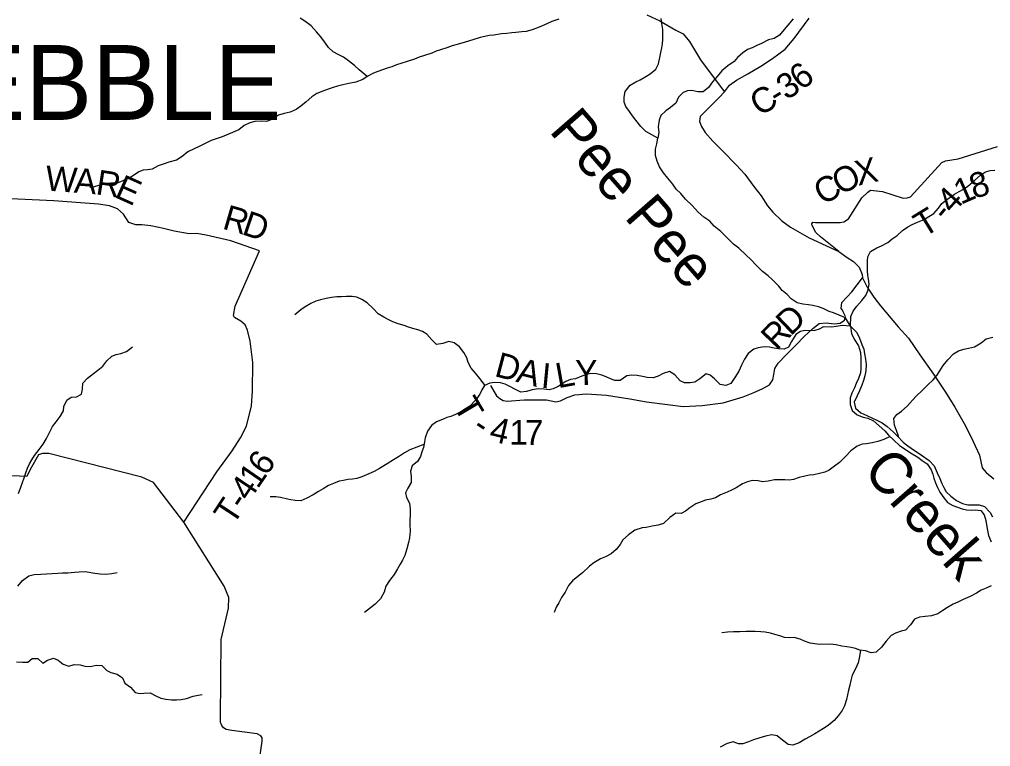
# Model space of a CAD drawing. Extents: x 1578669 to 1989827, y 208020 to 553079.
# Drawn here: x 1795443 to 1807123, y 402929 to 411669 of the extents above; entities that cross this region are included whole.
import ezdxf

# ---------------------------------------------------------------- set-up
doc = ezdxf.new("R2010")
doc.units = 0
for name, color, linetype in [('GM_X_County_Road', 7, 'Continuous'), ('GM_X_County_Road_Text', 7, 'Continuous'), ('GM_X_Major_River', 7, 'Continuous'), ('GM_X_Major_River_Text', 7, 'Continuous'), ('GM_X_Minor_Lake', 7, 'Continuous'), ('GM_X_Minor_River', 7, 'Continuous'), ('GM_X_Township_Road', 7, 'Continuous'), ('GM_X_Township_Road_Text', 7, 'Continuous'), ('GM_X_Township_Text', 7, 'Continuous')]:
    doc.layers.add(name, color=color, linetype=linetype)

msp = doc.modelspace()

# ---------------------------------------------------------------- linework, layer by layer
at = {"layer": 'GM_X_County_Road'}
for points in [[(1802989, 411723), (1803143, 411651), (1803339, 411540), (1803427, 411496), (1803501, 411403), (1803634, 411184), (1803822, 410929), (1803924, 410799)], [(1803924, 410799), (1803982, 410877), (1804068, 410939), (1804205, 411016), (1804359, 411108), (1804500, 411200), (1804651, 411312), (1804761, 411438), (1804942, 411684)], [(1803924, 410799), (1803859, 410731), (1803759, 410631), (1803692, 410563), (1803630, 410501), (1803622, 410443), (1803648, 410383), (1803690, 410308), (1803781, 410204), (1803901, 410085), (1804065, 409921), (1804167, 409810), (1804277, 409659), (1804362, 409549), (1804440, 409428), (1804502, 409352), (1804612, 409249), (1804716, 409173), (1804942, 409044), (1805296, 408881), (1805399, 408809), (1805473, 408760), (1805541, 408689), (1805578, 408604), (1805583, 408564), (1805639, 408449), (1805717, 408330), (1805799, 408226), (1806012, 407975), (1806134, 407838), (1806273, 407637), (1806435, 407406), (1806582, 407189), (1806692, 407008), (1806823, 406785), (1806915, 406597), (1806991, 406430), (1807023, 406277), (1807071, 406221), (1807162, 406145)]]:
    msp.add_lwpolyline(points, dxfattribs=at)
at = {"layer": 'GM_X_Major_River'}
for points in [[(1803121, 410240), (1802977, 410320), (1802917, 410383), (1802858, 410457), (1802816, 410508), (1802782, 410560), (1802738, 410624), (1802717, 410675), (1802715, 410733), (1802728, 410803), (1802787, 410877), (1802857, 410918), (1802907, 410942), (1802976, 410982), (1803028, 411013), (1803097, 411071), (1803128, 411133), (1803144, 411211), (1803157, 411271), (1803169, 411327), (1803176, 411377), (1803180, 411427), (1803182, 411477), (1803181, 411546), (1803169, 411620), (1803160, 411680)], [(1805440, 407983), (1805376, 408080), (1805300, 408115), (1805234, 408141), (1805180, 408157), (1805108, 408194), (1805054, 408216), (1804986, 408231), (1804934, 408239), (1804864, 408247), (1804798, 408261), (1804724, 408310), (1804675, 408362), (1804615, 408409), (1804575, 408461), (1804497, 408544), (1804446, 408588), (1804380, 408640), (1804304, 408713), (1804238, 408783), (1804183, 408836), (1804095, 408918), (1804029, 408967), (1803963, 409035), (1803880, 409120), (1803798, 409184), (1803746, 409243), (1803674, 409291), (1803605, 409352), (1803533, 409432), (1803455, 409509), (1803396, 409575), (1803342, 409628), (1803302, 409688), (1803242, 409762), (1803189, 409825), (1803139, 409895), (1803111, 409966), (1803092, 410034), (1803092, 410108), (1803108, 410174), (1803121, 410240)], [(1805440, 407983), (1805451, 407892), (1805481, 407827), (1805534, 407745), (1805560, 407664), (1805564, 407596), (1805563, 407472), (1805559, 407420), (1805536, 407352), (1805508, 407292), (1805486, 407242), (1805455, 407178), (1805433, 407122), (1805433, 407041), (1805460, 406969), (1805518, 406917), (1805592, 406888), (1805646, 406874), (1805716, 406842), (1805784, 406785), (1805850, 406723), (1805897, 406672), (1805961, 406612), (1806027, 406549), (1806107, 406495), (1806161, 406461), (1806246, 406406), (1806302, 406368), (1806362, 406325), (1806410, 406253), (1806427, 406203), (1806441, 406153), (1806459, 406098), (1806485, 406042), (1806512, 405988), (1806562, 405917), (1806606, 405861), (1806670, 405827), (1806726, 405806), (1806780, 405788), (1806834, 405774), (1806888, 405772), (1806940, 405775), (1807006, 405767), (1807046, 405715), (1807067, 405646), (1807075, 405594), (1807085, 405524), (1807098, 405466), (1807128, 405390)], [(1805440, 407983), (1805513, 407905), (1805545, 407839), (1805575, 407763), (1805598, 407704), (1805608, 407650), (1805618, 407586), (1805625, 407522), (1805621, 407444), (1805609, 407384), (1805594, 407329), (1805576, 407273), (1805546, 407205), (1805517, 407143), (1805483, 407069), (1805499, 406997), (1805562, 406939), (1805634, 406906), (1805704, 406876), (1805756, 406853), (1805818, 406821), (1805880, 406777), (1805952, 406712), (1805999, 406662), (1806075, 406585), (1806129, 406545), (1806209, 406486), (1806263, 406450), (1806386, 406369), (1806446, 406303), (1806480, 406219), (1806511, 406152), (1806535, 406092), (1806559, 406042), (1806589, 405990), (1806644, 405939), (1806712, 405887), (1806784, 405850), (1806850, 405834), (1806984, 405833), (1807050, 405813), (1807116, 405741), (1807146, 405688)]]:
    msp.add_lwpolyline(points, dxfattribs=at)
at = {"layer": 'GM_X_Minor_Lake'}
msp.add_lwpolyline([(1805440, 407983), (1805376, 408080), (1805300, 408115), (1805234, 408141), (1805180, 408157), (1805108, 408194), (1805054, 408216), (1804986, 408231), (1804934, 408239), (1804864, 408247), (1804798, 408261), (1804724, 408310), (1804675, 408362), (1804615, 408409), (1804575, 408461), (1804497, 408544), (1804446, 408588), (1804380, 408640), (1804304, 408713), (1804238, 408783), (1804183, 408836), (1804095, 408918), (1804029, 408967), (1803963, 409035), (1803880, 409120), (1803798, 409184), (1803746, 409243), (1803674, 409291), (1803605, 409352), (1803533, 409432), (1803455, 409509), (1803396, 409575), (1803342, 409628), (1803302, 409688), (1803242, 409762), (1803189, 409825), (1803139, 409895), (1803111, 409966), (1803092, 410034), (1803092, 410108), (1803108, 410174), (1803121, 410240)], dxfattribs=at)
at = {"layer": 'GM_X_Minor_River'}
for points in [[(1801930, 411671), (1801846, 411642), (1801786, 411615), (1801694, 411576), (1801608, 411543), (1801538, 411525), (1801486, 411518), (1801414, 411511), (1801364, 411507), (1801306, 411500), (1801242, 411494), (1801148, 411481), (1801094, 411474), (1801040, 411464), (1800984, 411451), (1800896, 411424), (1800804, 411395), (1800706, 411366), (1800648, 411350), (1800582, 411327), (1800506, 411302), (1800456, 411288), (1800402, 411265), (1800316, 411234), (1800250, 411214), (1800196, 411191), (1800106, 411162), (1800030, 411139), (1799976, 411121), (1799922, 411100), (1799866, 411082), (1799808, 411061), (1799752, 411042), (1799700, 411024), (1799626, 410983), (1799572, 410948), (1799490, 410914), (1799404, 410897), (1799332, 410882), (1799270, 410865), (1799218, 410851), (1799168, 410836), (1799092, 410808), (1799020, 410777), (1798959, 410738), (1798893, 410679), (1798829, 410625), (1798773, 410584), (1798697, 410553), (1798625, 410538), (1798559, 410516), (1798488, 410471), (1798416, 410442), (1798352, 410444), (1798275, 410443), (1798215, 410424), (1798147, 410392), (1798082, 410341)], [(1799626, 410983), (1799527, 411062), (1799471, 411114), (1799402, 411171), (1799341, 411215), (1799283, 411244), (1799218, 411280), (1799160, 411331), (1799123, 411383), (1799069, 411459), (1799014, 411520), (1798951, 411590), (1798874, 411649), (1798818, 411683)], [(1804747, 411674), (1804686, 411601), (1804642, 411549), (1804585, 411480), (1804519, 411439), (1804453, 411423), (1804369, 411380), (1804313, 411357), (1804255, 411328), (1804199, 411306), (1804145, 411269), (1804078, 411212), (1804040, 411162), (1803964, 411109), (1803890, 411052), (1803835, 410982), (1803779, 410919), (1803732, 410850), (1803668, 410800), (1803600, 410797), (1803528, 410814), (1803478, 410812), (1803424, 410791), (1803370, 410735), (1803336, 410662), (1803275, 410611), (1803219, 410571), (1803157, 410514), (1803138, 410456), (1803126, 410377), (1803131, 410309), (1803121, 410240)], [(1798082, 410341), (1797883, 410259), (1797819, 410239), (1797749, 410212), (1797675, 410176), (1797605, 410140), (1797543, 410113), (1797467, 410077), (1797401, 410022), (1797333, 409978), (1797241, 409951), (1797185, 409933), (1797112, 409907), (1797038, 409870), (1796984, 409860), (1796932, 409855), (1796878, 409837), (1796802, 409785), (1796750, 409760), (1796686, 409728), (1796618, 409700), (1796544, 409699), (1796472, 409697), (1796392, 409674), (1796340, 409658), (1796290, 409650)], [(1805440, 407983), (1805441, 408098), (1805469, 408162), (1805516, 408222), (1805576, 408289), (1805624, 408351), (1805650, 408418), (1805663, 408488), (1805653, 408546), (1805647, 408596), (1805643, 408646), (1805642, 408716), (1805644, 408766), (1805648, 408816), (1805680, 408881), (1805756, 408923), (1805812, 408946), (1805888, 408986), (1805941, 409032), (1805999, 409071), (1806063, 409131), (1806129, 409174), (1806181, 409202), (1806245, 409230), (1806323, 409263), (1806379, 409299), (1806439, 409336), (1806497, 409398), (1806538, 409457), (1806610, 409513), (1806688, 409568), (1806746, 409600), (1806798, 409628), (1806850, 409663), (1806932, 409735), (1807001, 409796), (1807063, 409838), (1807117, 409854), (1807175, 409855)], [(1801043, 407270), (1800980, 407351), (1800928, 407415), (1800876, 407477), (1800839, 407543), (1800823, 407601), (1800789, 407667), (1800736, 407734), (1800670, 407780), (1800606, 407798), (1800536, 407773), (1800460, 407763), (1800401, 407819), (1800343, 407887), (1800289, 407919), (1800233, 407936), (1800176, 407954), (1800124, 407970), (1800068, 407988), (1799996, 408011), (1799932, 408035), (1799876, 408063), (1799825, 408089), (1799759, 408128), (1799699, 408196), (1799626, 408264), (1799562, 408304), (1799500, 408329), (1799444, 408337), (1799376, 408337), (1799318, 408336), (1799261, 408336), (1799197, 408326), (1799131, 408313), (1799063, 408297), (1799007, 408281), (1798947, 408254), (1798878, 408214), (1798826, 408178), (1798754, 408117)], [(1805440, 407983), (1805337, 407989), (1805267, 407977), (1805215, 407968), (1805115, 407972), (1805063, 407945), (1805011, 407929), (1804943, 407925), (1804889, 407928), (1804837, 407916), (1804781, 407880), (1804729, 407799), (1804692, 407729), (1804640, 407707), (1804578, 407710), (1804519, 407718), (1804465, 407730), (1804401, 407733), (1804327, 407721), (1804277, 407707), (1804209, 407652), (1804163, 407584), (1804128, 407512), (1804094, 407439), (1804046, 407365), (1803999, 407294), (1803939, 407268), (1803870, 407282), (1803804, 407347), (1803752, 407393), (1803702, 407409), (1803628, 407349), (1803566, 407310), (1803508, 407302), (1803440, 407301), (1803388, 407325), (1803327, 407395), (1803261, 407435), (1803187, 407414), (1803123, 407380), (1803065, 407360), (1802993, 407365), (1802937, 407375), (1802873, 407389), (1802805, 407394), (1802750, 407384), (1802667, 407328), (1802603, 407327), (1802552, 407347), (1802500, 407371), (1802448, 407393), (1802384, 407408), (1802316, 407412), (1802266, 407402), (1802206, 407379), (1802130, 407349), (1802072, 407340), (1802014, 407318), (1801922, 407256), (1801862, 407227), (1801812, 407217), (1801750, 407225), (1801680, 407228), (1801610, 407216), (1801540, 407197), (1801472, 407189), (1801407, 407221), (1801341, 407258), (1801285, 407286), (1801229, 407302), (1801155, 407304), (1801101, 407295), (1801035, 407267), (1801003, 407217), (1800981, 407166), (1800931, 407098), (1800860, 407021), (1800808, 406987), (1800752, 406953), (1800688, 406920), (1800632, 406896), (1800582, 406882), (1800530, 406861), (1800458, 406833), (1800400, 406789), (1800352, 406718), (1800323, 406640), (1800313, 406590), (1800301, 406524), (1800283, 406473), (1800265, 406417), (1800230, 406355), (1800166, 406302), (1800146, 406238), (1800156, 406170), (1800153, 406102), (1800113, 406035), (1800085, 405977), (1800097, 405923), (1800134, 405853), (1800144, 405781)], [(1806019, 406642), (1806014, 406660), (1805990, 406728), (1805968, 406792), (1805961, 406870), (1805997, 406920), (1806051, 406960), (1806119, 407021), (1806184, 407093), (1806232, 407144), (1806298, 407206), (1806364, 407273), (1806432, 407335), (1806476, 407388), (1806513, 407444), (1806551, 407510), (1806607, 407579), (1806677, 407649), (1806739, 407684), (1806803, 407706), (1806857, 407716), (1806931, 407733), (1807011, 407781), (1807070, 407830), (1807150, 407850)], [(1795431, 405969), (1795461, 406045), (1795480, 406104), (1795498, 406160), (1795520, 406220), (1795540, 406274), (1795564, 406327), (1795591, 406377), (1795625, 406427), (1795679, 406500), (1795729, 406564), (1795770, 406632), (1795842, 406777), (1795886, 406833), (1795934, 406894), (1795971, 406962), (1795977, 407018), (1796013, 407093), (1796065, 407127), (1796131, 407131), (1796191, 407164), (1796200, 407226), (1796204, 407298), (1796260, 407356), (1796332, 407413), (1796384, 407451), (1796447, 407500), (1796493, 407566), (1796555, 407621), (1796607, 407641), (1796663, 407655), (1796731, 407678), (1796803, 407734)], [(1805914, 406656), (1805838, 406621), (1805768, 406594), (1805698, 406578), (1805630, 406569), (1805580, 406563), (1805518, 406541), (1805444, 406484), (1805376, 406416), (1805307, 406343), (1805247, 406299), (1805181, 406252), (1805129, 406228), (1805067, 406210), (1804999, 406195), (1804943, 406191), (1804889, 406179), (1804819, 406162), (1804751, 406138), (1804699, 406131), (1804647, 406133), (1804581, 406135), (1804525, 406135), (1804448, 406118), (1804380, 406112), (1804328, 406124), (1804256, 406127), (1804200, 406109), (1804138, 406086), (1804062, 406040), (1804008, 406012), (1803954, 405985), (1803876, 405953), (1803815, 405918), (1803757, 405902), (1803696, 405890), (1803643, 405871), (1803577, 405845), (1803505, 405798), (1803453, 405760), (1803401, 405728), (1803337, 405734), (1803265, 405683), (1803191, 405610), (1803123, 405590), (1803053, 405578), (1802981, 405563), (1802931, 405559), (1802845, 405528), (1802767, 405472), (1802701, 405413), (1802667, 405359), (1802620, 405299), (1802558, 405244), (1802490, 405208), (1802432, 405184), (1802352, 405135), (1802300, 405095), (1802216, 405018), (1802159, 404972), (1802093, 404919), (1802047, 404863), (1802005, 404786), (1801963, 404720), (1801930, 404656), (1801898, 404604), (1801874, 404541)], [(1800307, 406558), (1800139, 406497), (1800073, 406460), (1800003, 406410), (1799943, 406375), (1799865, 406327), (1799775, 406270), (1799708, 406234), (1799618, 406193), (1799562, 406169), (1799502, 406149), (1799450, 406142), (1799394, 406140), (1799340, 406128), (1799290, 406117), (1799220, 406091), (1799158, 406065), (1799094, 406028), (1799040, 405996), (1798974, 405955), (1798900, 405913), (1798828, 405882), (1798760, 405888), (1798706, 405896), (1798652, 405906), (1798583, 405923), (1798527, 405929), (1798457, 405929)], [(1800144, 405781), (1800142, 405715), (1800139, 405647), (1800139, 405597), (1800141, 405518), (1800136, 405438), (1800124, 405382), (1800102, 405304), (1800077, 405227), (1800049, 405171), (1800021, 405119), (1799991, 405063), (1799949, 404998), (1799894, 404926), (1799850, 404858), (1799828, 404785), (1799785, 404703), (1799723, 404642), (1799667, 404598), (1799593, 404541)], [(1795424, 404857), (1795480, 404923), (1795554, 404980), (1795620, 404996), (1795700, 405000), (1795768, 405003), (1795836, 405007), (1795904, 405013), (1795962, 405016), (1796026, 405018), (1796106, 405023), (1796162, 405029), (1796236, 405031), (1796300, 405022), (1796351, 405014), (1796413, 405004), (1796479, 405000), (1796555, 405007), (1796619, 405021)], [(1807128, 404860), (1807068, 404831), (1807010, 404807), (1806952, 404772), (1806876, 404732), (1806794, 404697), (1806728, 404663), (1806674, 404641), (1806606, 404600), (1806550, 404564), (1806487, 404523), (1806413, 404499), (1806338, 404493), (1806268, 404484), (1806206, 404458), (1806159, 404391), (1806101, 404329), (1806049, 404315), (1805981, 404290), (1805929, 404264), (1805867, 404197), (1805811, 404125), (1805746, 404064), (1805686, 404054), (1805617, 404080), (1805549, 404089), (1805499, 404107), (1805445, 404119), (1805393, 404127), (1805335, 404136), (1805264, 404152), (1805192, 404158), (1805064, 404157), (1805008, 404163), (1804952, 404172), (1804886, 404196), (1804832, 404220), (1804759, 404240), (1804703, 404237), (1804643, 404241), (1804587, 404259), (1804527, 404274), (1804475, 404290), (1804413, 404302), (1804359, 404308), (1804292, 404311), (1804182, 404311), (1804108, 404308), (1804032, 404306), (1803960, 404302), (1803890, 404295)], [(1805559, 404088), (1805548, 404013), (1805530, 403937), (1805498, 403861), (1805460, 403786), (1805443, 403724), (1805431, 403668), (1805413, 403606), (1805401, 403550), (1805388, 403493), (1805364, 403419), (1805338, 403363), (1805290, 403298), (1805241, 403242), (1805169, 403181), (1805113, 403147), (1805061, 403113), (1805009, 403082), (1804945, 403046), (1804893, 403016), (1804819, 402973), (1804745, 402945), (1804689, 402952), (1804619, 403004), (1804558, 403058), (1804492, 403068), (1804416, 403055), (1804336, 403031), (1804272, 403010), (1804210, 402986), (1804144, 402962), (1804092, 402963), (1804028, 402987), (1803954, 402965), (1803872, 402920)], [(1795408, 403947), (1795478, 403943), (1795542, 403945), (1795594, 403986), (1795666, 403988), (1795723, 403930), (1795780, 403969), (1795852, 403993), (1795909, 403967), (1795967, 403919), (1796037, 403894), (1796103, 403916), (1796173, 403912), (1796231, 403893), (1796296, 403889), (1796364, 403905), (1796434, 403904), (1796492, 403842), (1796542, 403818), (1796618, 403800), (1796681, 403753), (1796711, 403691), (1796777, 403641), (1796836, 403577), (1796890, 403567), (1796940, 403570), (1797014, 403576), (1797084, 403538), (1797142, 403511), (1797203, 403499), (1797271, 403489), (1797331, 403491), (1797389, 403494), (1797453, 403508), (1797533, 403533), (1797591, 403545), (1797641, 403555)]]:
    msp.add_lwpolyline(points, dxfattribs=at)
at = {"layer": 'GM_X_Township_Road'}
for points in [[(1805296, 408881), (1805079, 409054), (1805022, 409109), (1804976, 409190), (1804973, 409213), (1804986, 409230), (1805018, 409229), (1805315, 409229), (1805359, 409236), (1805415, 409272), (1805576, 409523), (1805645, 409594), (1805679, 409616), (1805821, 409599), (1806071, 409522), (1806121, 409523), (1806160, 409536), (1806535, 409947), (1806581, 409968), (1806732, 409994), (1807205, 410141)], [(1797420, 405625), (1797818, 406229), (1798000, 406485), (1798102, 406638), (1798174, 406778), (1798234, 407024), (1798246, 407201), (1798250, 407546), (1798217, 407801), (1798186, 407932), (1798157, 407997), (1798105, 408040), (1798028, 408087), (1798016, 408111), (1798037, 408221), (1798332, 408888), (1797985, 409009), (1797690, 409075), (1797574, 409096), (1797486, 409093), (1797302, 409122), (1797176, 409154), (1797022, 409188), (1796913, 409201), (1796841, 409200), (1796759, 409227), (1796694, 409329), (1796623, 409392), (1796527, 409429), (1796395, 409447), (1795857, 409488), (1793605, 409591)], [(1801108, 407270), (1801181, 407145), (1801219, 407114), (1801261, 407088), (1801309, 407079), (1801512, 407098), (1801642, 407097), (1801780, 407097), (1801838, 407084), (1801894, 407071), (1801949, 407083), (1802032, 407126), (1802122, 407157), (1802263, 407167), (1802502, 407152), (1802784, 407110), (1802986, 407071), (1803239, 407040), (1803427, 407018), (1803654, 407027), (1803905, 407060), (1804147, 407133), (1804268, 407181), (1804383, 407232), (1804462, 407277), (1804505, 407337), (1804517, 407399), (1804530, 407471), (1804569, 407535), (1804665, 407638), (1804785, 407757), (1804882, 407858), (1804986, 407953), (1805063, 408012), (1805145, 408021), (1805241, 408008), (1805312, 408017), (1805364, 408055), (1805377, 408099), (1805349, 408153), (1805340, 408173), (1805326, 408194), (1805333, 408268), (1805453, 408393), (1805583, 408564)], [(1797420, 405625), (1797054, 406101), (1796916, 406166), (1795795, 406450), (1795721, 406452), (1795671, 406436), (1795572, 406259), (1795532, 406175), (1795263, 406185), (1794868, 406174)], [(1797868, 403201), (1797861, 403217), (1797859, 403271), (1797867, 404217), (1797957, 404593), (1797961, 404721), (1797905, 404856), (1797420, 405625)], [(1798345, 403059), (1798303, 403081), (1797999, 403120), (1797928, 403135), (1797896, 403155), (1797877, 403181), (1797868, 403201)], [(1798353, 401269), (1798342, 401333), (1798327, 401371), (1798293, 401397), (1798232, 401420), (1798189, 401444), (1798166, 401463), (1798150, 401492), (1798144, 401524), (1798151, 401570), (1798205, 401855), (1798346, 402882), (1798363, 402993), (1798363, 403034), (1798346, 403059), (1798345, 403059)]]:
    msp.add_lwpolyline(points, dxfattribs=at)

# ---------------------------------------------------------------- texts
at = {"layer": 'GM_X_County_Road_Text'}
for s, rotation, p in [('6', 37.2762, (1804847, 410808)), ('3', 32.5698, (1804669, 410693)), ('C', 30.6177, (1804342, 410498)), ('-', 31.1572, (1804557, 410625))]:
    msp.add_text(s, height=300, rotation=rotation, dxfattribs=at).set_placement(p)
at = {"layer": 'GM_X_Major_River_Text'}
for s, rotation, p in [('Pee Pee', 311.1108, (1801802, 410325)), ('Creek', 311.1152, (1805572, 406240))]:
    msp.add_text(s, height=500, rotation=rotation, dxfattribs=at).set_placement(p)
at = {"layer": 'GM_X_Township_Road_Text'}
for s, rotation, p in [('X', 12.8726, (1805529, 409668)), ('W', 355.777, (1795747, 409613)), ('A', 355.6024, (1796093, 409587)), ('O', 28.3346, (1805317, 409550)), ('R', 351.3256, (1796351, 409568)), ('E', 335.8813, (1796574, 409537)), ('C', 28.8469, (1805102, 409431)), ('1', 23.5894, (1806763, 409438)), ('8', 17.273, (1806924, 409509)), ('4', 47.9524, (1806667, 409320)), ('R', 343.9206, (1797872, 409157)), ('T', 31.5892, (1806319, 409041)), ('-', 50.2477, (1806590, 409228)), ('D', 341.3381, (1798105, 409090)), ('D', 43.8125, (1804717, 407855)), ('R', 46.3082, (1804550, 407679)), ('D', 345.1615, (1801144, 407384)), ('A', 345.971, (1801404, 407315)), ('I', 354.5025, (1801708, 407243)), ('L', 10.2191, (1801920, 407235)), ('Y', 0.2477, (1802127, 407273)), ('T', 300.647, (1800656, 407020)), ('4', 346.6879, (1801080, 406608)), ('1', 359.8255, (1801334, 406556)), ('7', 359.1413, (1801518, 406556)), ('-', 326.8861, (1800873, 406719)), ('6', 55.1725, (1798411, 406169)), ('1', 55.4121, (1798307, 406017)), ('4', 55.9289, (1798204, 405865)), ('T', 56.7402, (1798013, 405576)), ('-', 56.4074, (1798136, 405763))]:
    msp.add_text(s, height=300, rotation=rotation, dxfattribs=at).set_placement(p)
at = {"layer": 'GM_X_Township_Text'}
msp.add_text('PEBBLE', height=900, rotation=0, dxfattribs=at).set_placement((1793908, 410461))

doc.saveas('drawing.dxf')
